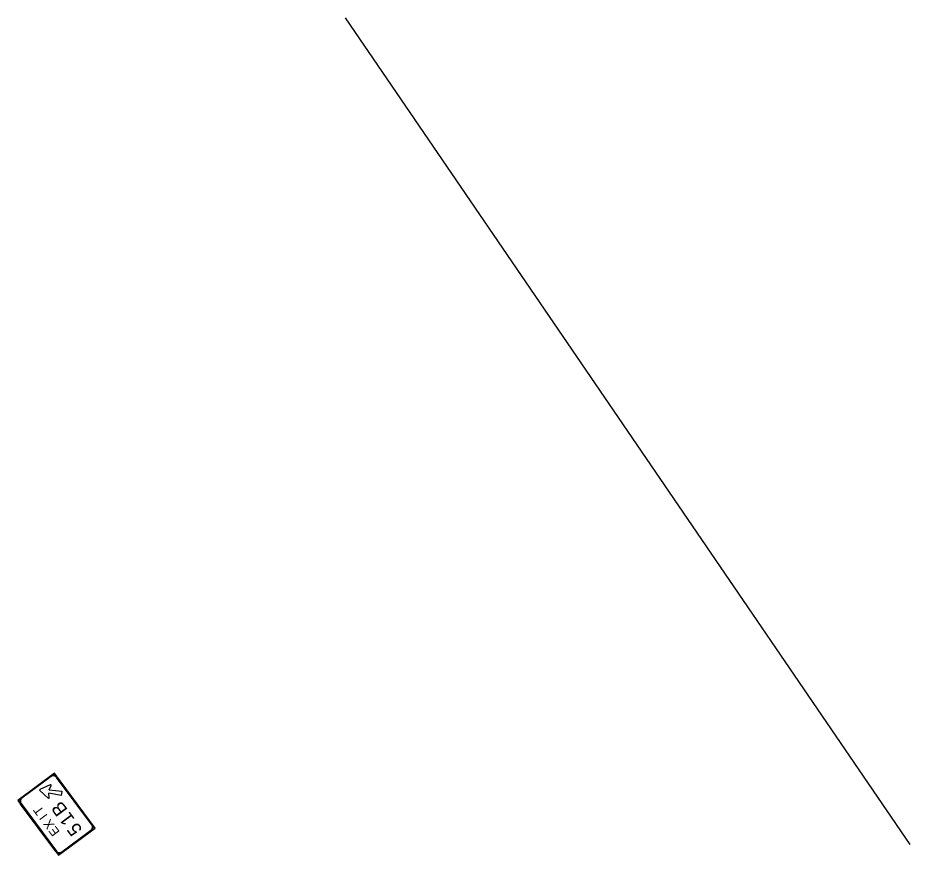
# Model space of a CAD drawing. Extents: x 1581789 to 1622364, y 1043167 to 1103486.
# Drawn here: x 1611966.4 to 1612358.8, y 1095126.3 to 1095494.4 of the extents above; entities that cross this region are included whole.
import ezdxf

# ---------------------------------------------------------------- set-up
doc = ezdxf.new("R2010")
doc.units = 0
doc.layers.add('RD_PD_PaveDit', color=7, linetype='Continuous')

msp = doc.modelspace()

# ---------------------------------------------------------------- linework, layer by layer
at = {"layer": 'RD_PD_PaveDit'}
for p, q in [((1612358.81, 1095131.05), (1612110.5, 1095494.42)), ((1611982.49, 1095162.35), (1611966.43, 1095150.41)), ((1612000.38, 1095138.27), (1611982.49, 1095162.35)), ((1611966.43, 1095150.41), (1611984.33, 1095126.34)), ((1611988.45, 1095154.32), (1611988.45, 1095154.32)), ((1611984.33, 1095126.34), (1612000.38, 1095138.27)), ((1612000.38, 1095138.27), (1612000.38, 1095138.27)), ((1611990.75, 1095131.11), (1611990.75, 1095131.11))]:
    msp.add_line(p, q, dxfattribs=at)
for points in [[(1611981.08, 1095160.88), (1611968.24, 1095151.34)], [(1611998.92, 1095139.67), (1611983.41, 1095160.54)], [(1611976.1, 1095154.73), (1611979.81, 1095151.36)], [(1611980.69, 1095157.3), (1611976.16, 1095155.14)], [(1611985.81, 1095154.52), (1611985.52, 1095152.54), (1611980.03, 1095153.6)], [(1611980.25, 1095155.09), (1611981.02, 1095156.98)], [(1611980.25, 1095155.09), (1611985.81, 1095154.52), (1611985.81, 1095154.52)], [(1611980.23, 1095151.57), (1611980.03, 1095153.6)], [(1611983.14, 1095127.94), (1611967.63, 1095148.81)], [(1611967.9, 1095149.01), (1611983.41, 1095128.14)], [(1611985.74, 1095127.8), (1611998.58, 1095137.34)]]:
    msp.add_lwpolyline(points, dxfattribs=at)
for centre, radius, start, end in [((1611982.07, 1095159.55), 2, 36.6257, 126.6259), ((1611982.07, 1095159.55), 1.67, 36.6257, 126.6259), ((1611976.26, 1095154.92), 0.25, 115.4475, 227.8033), ((1611980.79, 1095157.07), 0.25, 337.6637, 115.4475), ((1611969.23, 1095150), 2, 126.6256, 216.6258), ((1611969.23, 1095150), 1.67, 126.6256, 216.6258), ((1611979.98, 1095151.55), 0.25, 227.8036, 5.588), ((1611997.59, 1095138.68), 1.67, 306.6254, 36.6257), ((1611997.59, 1095138.68), 2, 306.6254, 36.6257), ((1611984.74, 1095129.14), 2, 216.6258, 306.6254), ((1611984.74, 1095129.14), 1.67, 216.6258, 306.6254)]:
    msp.add_arc(centre, radius, start, end, dxfattribs=at)

# ---------------------------------------------------------------- texts
for s, height, p in [('T', 4, (1611978.17, 1095145.81)), ('B', 6, (1611988.61, 1095146.28)), ('I', 4, (1611979.7, 1095143.74)), ('1', 6, (1611991.67, 1095142.17)), ('X', 4, (1611982.74, 1095139.66)), ('E', 4, (1611985.04, 1095136.56)), ('5', 6, (1611995.06, 1095137.6))]:
    msp.add_text(s, height=height, rotation=126.6256, dxfattribs=at).set_placement(p)

doc.saveas('drawing.dxf')
